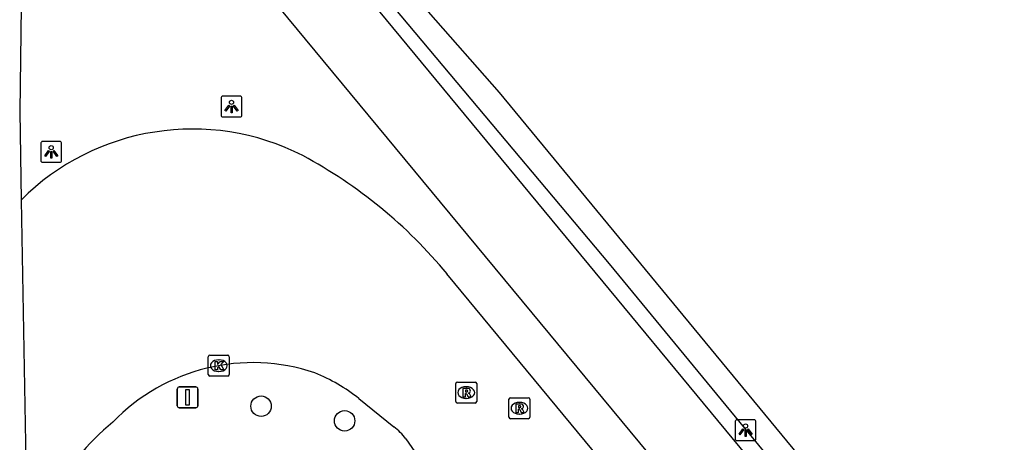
# Model space of a CAD drawing. Extents: x 155018 to 156648, y 383980 to 385733.
# Drawn here: x 156013.89 to 156061.45, y 385230.55 to 385250.75 of the extents above; entities that cross this region are included whole.
import ezdxf

# ---------------------------------------------------------------- set-up
doc = ezdxf.new("R2010")
doc.units = 0
for name, color, linetype in [('IMGEO_Berm_groen', 7, 'Continuous'), ('IMGEO_Boom', 7, 'Continuous'), ('IMGEO_Fietspad_gesloten', 7, 'Continuous'), ('IMGEO_Gemengd_bos', 7, 'Continuous'), ('IMGEO_Kolk', 7, 'Continuous'), ('IMGEO_Lichtpunt', 7, 'Continuous'), ('IMGEO_Rijbaan_lokaal_gesloten', 7, 'Continuous'), ('IMGEO_Rijbaan_regionaal_gesloten', 7, 'Continuous'), ('IMGEO_Rioolput', 7, 'Continuous'), ('IMGEO_Verkeersbordpaal', 7, 'Continuous')]:
    doc.layers.add(name, color=color, linetype=linetype)

msp = doc.modelspace()

# ---------------------------------------------------------------- linework, layer by layer
at = {"layer": 'IMGEO_Berm_groen'}
msp.add_lwpolyline([(156102.546, 385188.598), (156077.76, 385201.237), (156073.183, 385203.997), (156068.77, 385207.699), (156064.755, 385211.524), (156060.823, 385216.091), (156052.553, 385226.326), (156042.069, 385239.075), (156026.166, 385258.048)], dxfattribs=at)
at = {"layer": 'IMGEO_Boom'}
for centre in [(156025.415, 385232.264), (156029.409, 385231.565)]:
    msp.add_circle(centre, 0.489, dxfattribs=at)
at = {"layer": 'IMGEO_Fietspad_gesloten'}
for points in [[(156026.511, 385256.663), (156061.779, 385213.971), (156064.786, 385210.637)], [(156064.494, 385205.821), (156062.35, 385208.067), (156059.041, 385211.757), (156023.23, 385255.044), (156021.958, 385256.389)]]:
    msp.add_lwpolyline(points, dxfattribs=at)
at = {"layer": 'IMGEO_Gemengd_bos'}
msp.add_lwpolyline([(156026.166, 385258.048), (156030.003, 385255.014), (156036.796, 385247.271), (156051.061, 385229.962), (156063.426, 385215.728)], dxfattribs=at)
at = {"layer": 'IMGEO_Kolk'}
for p, q in [((156022.967, 385234.704), (156023.819, 385234.704)), ((156022.892, 385233.778), (156022.892, 385234.63)), ((156023.38, 385234.484), (156023.405, 385234.484)), ((156023.893, 385234.63), (156023.893, 385233.778)), ((156023.403, 385233.924), (156023.378, 385233.924)), ((156023.819, 385233.704), (156022.967, 385233.704))]:
    msp.add_line(p, q, dxfattribs=at)
for points in [[(156022.967, 385234.704), (156023.819, 385234.704)], [(156022.892, 385233.778), (156022.892, 385234.63)], [(156023.213, 385234.404), (156023.336, 385234.404), (156023.336, 385234.253), (156023.466, 385234.404), (156023.63, 385234.404), (156023.484, 385234.253), (156023.637, 385234.004), (156023.485, 385234.004), (156023.4, 385234.168), (156023.336, 385234.101), (156023.336, 385234.004), (156023.213, 385234.004), (156023.213, 385234.404)], [(156023.893, 385234.63), (156023.893, 385233.778)], [(156023.819, 385233.704), (156022.967, 385233.704)]]:
    msp.add_lwpolyline(points, dxfattribs=at)
for centre, start, end in [((156022.969, 385234.628), 91.552, 178.448), ((156022.969, 385234.628), 91.552, 178.448), ((156023.817, 385234.628), 1.552, 88.448), ((156023.817, 385234.628), 1.552, 88.448), ((156022.969, 385233.78), 181.552, 268.448), ((156022.969, 385233.78), 181.552, 268.448), ((156023.817, 385233.78), 271.552, 358.448), ((156023.817, 385233.78), 271.552, 358.448)]:
    msp.add_arc(centre, 0.0765, start, end, dxfattribs=at)
for centre, major_axis, ratio, start_param, end_param in [((156023.379, 385234.204), (-0.387, 0.002), 0.722429, 4.712389, 7.853982), ((156023.404, 385234.204), (-0.39, 0.002), 0.717154, 1.570796, 4.712389)]:
    msp.add_ellipse(centre, major_axis=major_axis, ratio=ratio, start_param=start_param, end_param=end_param, dxfattribs=at)
at = {"layer": 'IMGEO_Lichtpunt'}
for p, q in [((156024.405, 385247.101), (156023.597, 385247.101)), ((156024.405, 385247.101), (156023.597, 385247.101)), ((156023.503, 385247.006), (156023.503, 385246.199)), ((156023.503, 385247.006), (156023.503, 385246.199)), ((156024.499, 385246.199), (156024.499, 385247.006)), ((156024.499, 385246.199), (156024.499, 385247.006)), ((156023.597, 385246.105), (156024.405, 385246.105)), ((156023.597, 385246.105), (156024.405, 385246.105)), ((156014.886, 385244.836), (156014.886, 385244.029)), ((156014.886, 385244.836), (156014.886, 385244.029)), ((156015.788, 385244.931), (156014.98, 385244.931)), ((156015.788, 385244.931), (156014.98, 385244.931)), ((156015.882, 385244.029), (156015.882, 385244.836)), ((156015.882, 385244.029), (156015.882, 385244.836)), ((156014.98, 385243.935), (156015.788, 385243.935)), ((156014.98, 385243.935), (156015.788, 385243.935)), ((156048.072, 385231.519), (156048.072, 385230.712)), ((156048.072, 385231.519), (156048.072, 385230.712)), ((156048.974, 385231.614), (156048.166, 385231.614)), ((156048.974, 385231.614), (156048.166, 385231.614)), ((156049.068, 385230.712), (156049.068, 385231.519)), ((156049.068, 385230.712), (156049.068, 385231.519)), ((156048.166, 385230.618), (156048.974, 385230.618)), ((156048.166, 385230.618), (156048.974, 385230.618))]:
    msp.add_line(p, q, dxfattribs=at)
for points in [[(156023.877, 385246.67), (156023.916, 385246.642), (156023.728, 385246.38), (156023.69, 385246.407), (156023.877, 385246.67)], [(156023.979, 385246.622), (156024.026, 385246.622), (156024.026, 385246.3), (156023.979, 385246.3), (156023.979, 385246.622)], [(156024.089, 385246.642), (156024.127, 385246.669), (156024.314, 385246.407), (156024.275, 385246.379), (156024.089, 385246.642)], [(156015.26, 385244.5), (156015.299, 385244.472), (156015.111, 385244.21), (156015.073, 385244.237), (156015.26, 385244.5)], [(156015.362, 385244.452), (156015.409, 385244.452), (156015.409, 385244.13), (156015.362, 385244.13), (156015.362, 385244.452)], [(156015.472, 385244.472), (156015.51, 385244.499), (156015.697, 385244.237), (156015.658, 385244.209), (156015.472, 385244.472)], [(156048.446, 385231.183), (156048.485, 385231.155), (156048.297, 385230.893), (156048.259, 385230.92), (156048.446, 385231.183)], [(156048.548, 385231.135), (156048.595, 385231.135), (156048.595, 385230.813), (156048.548, 385230.813), (156048.548, 385231.135)], [(156048.658, 385231.155), (156048.696, 385231.182), (156048.883, 385230.92), (156048.844, 385230.892), (156048.658, 385231.155)]]:
    msp.add_lwpolyline(points, dxfattribs=at)
for centre in [(156024.002, 385246.804), (156015.385, 385244.634), (156048.571, 385231.317)]:
    msp.add_circle(centre, 0.0994, dxfattribs=at)
for centre, start, end in [((156023.597, 385247.006), 90, 180), ((156023.597, 385247.006), 90, 180), ((156024.405, 385247.006), 0, 90), ((156024.405, 385247.006), 0, 90), ((156023.597, 385246.199), 180, 270), ((156023.597, 385246.199), 180, 270), ((156024.405, 385246.199), 270, 0), ((156024.405, 385246.199), 270, 360), ((156014.98, 385244.836), 90, 180), ((156014.98, 385244.836), 90, 180), ((156015.788, 385244.836), 0, 90), ((156015.788, 385244.836), 0, 90), ((156014.98, 385244.029), 180, 270), ((156014.98, 385244.029), 180, 270), ((156015.788, 385244.029), 270, 0), ((156015.788, 385244.029), 270, 360), ((156048.166, 385231.519), 90, 180), ((156048.166, 385231.519), 90, 180), ((156048.974, 385231.519), 0, 90), ((156048.974, 385231.519), 0, 90), ((156048.166, 385230.712), 180, 270), ((156048.166, 385230.712), 180, 270), ((156048.974, 385230.712), 270, 0), ((156048.974, 385230.712), 270, 360)]:
    msp.add_arc(centre, 0.0946, start, end, dxfattribs=at)
at = {"layer": 'IMGEO_Rijbaan_lokaal_gesloten'}
for points in [[(156056.919, 385211.216), (156034.301, 385238.598)], [(156030.09, 385232.628), (156031.766, 385231.28)], [(156032.334, 385230.704), (156032.905, 385229.872)]]:
    msp.add_lwpolyline(points, dxfattribs=at)
for centre, radius, start, end in [((156022.135, 385233.947), 11.578, 62.8856, 135.0374), ((156016.418, 385223.832), 23.192, 39.5455, 61.7011), ((156025.014, 385225.074), 9.273, 71.2744, 136.1075), ((156024.866, 385226.106), 8.357, 51.3042, 68.037), ((156025.251, 385222.985), 10.974, 129.0869, 177.9749), ((156029.784, 385228.757), 3.208, 37.356, 51.8426)]:
    msp.add_arc(centre, radius, start, end, dxfattribs=at)
at = {"layer": 'IMGEO_Rijbaan_regionaal_gesloten'}
for points in [[(156014.052, 385260.201), (156013.888, 385246.368), (156013.943, 385242.128)], [(156013.943, 385242.128), (156014.284, 385223.373)]]:
    msp.add_lwpolyline(points, dxfattribs=at)
at = {"layer": 'IMGEO_Rioolput'}
for p, q in [((156034.722, 385232.491), (156034.722, 385233.343)), ((156034.797, 385233.417), (156035.649, 385233.417)), ((156035.723, 385233.343), (156035.723, 385232.491)), ((156035.21, 385233.197), (156035.235, 385233.197)), ((156035.649, 385232.417), (156034.797, 385232.417)), ((156035.233, 385232.637), (156035.208, 385232.637)), ((156037.261, 385231.741), (156037.261, 385232.593)), ((156037.336, 385232.667), (156038.188, 385232.667)), ((156037.749, 385232.447), (156037.774, 385232.447)), ((156038.262, 385232.593), (156038.262, 385231.741)), ((156037.772, 385231.887), (156037.747, 385231.887)), ((156038.188, 385231.667), (156037.336, 385231.667))]:
    msp.add_line(p, q, dxfattribs=at)
for points in [[(156034.722, 385232.491), (156034.722, 385233.343)], [(156034.797, 385233.417), (156035.649, 385233.417)], [(156035.723, 385233.343), (156035.723, 385232.491)], [(156035.311, 385233.115), (156035.059, 385233.117), (156035.059, 385232.717)], [(156035.059, 385232.717), (156035.183, 385232.717), (156035.183, 385232.879), (156035.194, 385232.879)], [(156035.237, 385233.036), (156035.183, 385233.036), (156035.183, 385232.955)], [(156035.183, 385232.955), (156035.235, 385232.955)], [(156035.241, 385232.85), (156035.312, 385232.717), (156035.452, 385232.717), (156035.387, 385232.843)], [(156035.649, 385232.417), (156034.797, 385232.417)], [(156037.261, 385231.741), (156037.261, 385232.593)], [(156037.336, 385232.667), (156038.188, 385232.667)], [(156037.85, 385232.365), (156037.598, 385232.367), (156037.598, 385231.967)], [(156038.262, 385232.593), (156038.262, 385231.741)], [(156037.598, 385231.967), (156037.722, 385231.967), (156037.722, 385232.129), (156037.733, 385232.129)], [(156037.776, 385232.286), (156037.722, 385232.286), (156037.722, 385232.205)], [(156037.722, 385232.205), (156037.774, 385232.205)], [(156037.78, 385232.1), (156037.851, 385231.967), (156037.991, 385231.967), (156037.926, 385232.093)], [(156038.188, 385231.667), (156037.336, 385231.667)]]:
    msp.add_lwpolyline(points, dxfattribs=at)
for centre, radius, start, end in [((156034.799, 385233.341), 0.0765, 91.552, 178.448), ((156034.799, 385233.341), 0.0765, 91.552, 178.448), ((156035.647, 385233.341), 0.0765, 1.552, 88.448), ((156035.647, 385233.341), 0.0765, 1.552, 88.448), ((156035.193, 385232.826), 0.0533, 26.0293, 88.6989), ((156035.219, 385233.144), 0.19, 274.7715, 282.9687), ((156035.243, 385232.94), 0.0964, 77.0061, 93.1865), ((156035.257, 385232.997), 0.0378, 276.6634, 79.6772), ((156035.31, 385233.005), 0.109, 350.3612, 89.416), ((156035.308, 385233.005), 0.112, 277.5842, 350.9817), ((156035.292, 385232.79), 0.108, 29.5134, 73.7905), ((156034.799, 385232.493), 0.0765, 181.552, 268.448), ((156034.799, 385232.493), 0.0765, 181.552, 268.448), ((156035.647, 385232.493), 0.0765, 271.552, 358.448), ((156035.647, 385232.493), 0.0765, 271.552, 358.448), ((156037.338, 385232.591), 0.0765, 91.552, 178.448), ((156037.338, 385232.591), 0.0765, 91.552, 178.448), ((156037.849, 385232.255), 0.109, 350.3612, 89.416), ((156038.186, 385232.591), 0.0765, 1.552, 88.448), ((156038.186, 385232.591), 0.0765, 1.552, 88.448), ((156037.732, 385232.076), 0.0533, 26.0293, 88.6989), ((156037.758, 385232.394), 0.19, 274.7715, 282.9687), ((156037.782, 385232.19), 0.0964, 77.0061, 93.1865), ((156037.796, 385232.247), 0.0378, 276.6634, 79.6772), ((156037.847, 385232.255), 0.112, 277.5842, 350.9817), ((156037.831, 385232.04), 0.108, 29.5134, 73.7905), ((156037.338, 385231.743), 0.0765, 181.552, 268.448), ((156037.338, 385231.743), 0.0765, 181.552, 268.448), ((156038.186, 385231.743), 0.0765, 271.552, 358.448), ((156038.186, 385231.743), 0.0765, 271.552, 358.448)]:
    msp.add_arc(centre, radius, start, end, dxfattribs=at)
for centre, major_axis, ratio, start_param, end_param in [((156035.209, 385232.917), (-0.387, 0.002), 0.722429, 4.712389, 7.853982), ((156035.234, 385232.917), (-0.39, 0.002), 0.717154, 1.570796, 4.712389), ((156037.748, 385232.167), (-0.387, 0.002), 0.722429, 4.712389, 7.853982), ((156037.773, 385232.167), (-0.39, 0.002), 0.717154, 1.570796, 4.712389)]:
    msp.add_ellipse(centre, major_axis=major_axis, ratio=ratio, start_param=start_param, end_param=end_param, dxfattribs=at)
at = {"layer": 'IMGEO_Verkeersbordpaal'}
for p, q in [((156021.406, 385232.287), (156021.406, 385233.087)), ((156021.406, 385233.087), (156021.406, 385232.287)), ((156021.506, 385233.187), (156022.296, 385233.187)), ((156022.296, 385233.187), (156021.506, 385233.187)), ((156022.396, 385233.087), (156022.396, 385232.287)), ((156022.396, 385232.287), (156022.396, 385233.087)), ((156022.296, 385232.187), (156021.506, 385232.187)), ((156021.506, 385232.187), (156022.296, 385232.187))]:
    msp.add_line(p, q, dxfattribs=at)
msp.add_lwpolyline([(156021.826, 385233.062), (156021.976, 385233.062), (156021.976, 385232.312), (156021.826, 385232.312), (156021.826, 385233.062)], dxfattribs=at)
for centre, start, end in [((156021.506, 385233.087), 90, 180), ((156021.506, 385233.087), 90, 180), ((156022.296, 385233.087), 0, 90), ((156022.296, 385233.087), 360, 90), ((156021.506, 385232.287), 180, 270), ((156021.506, 385232.287), 180, 270), ((156022.296, 385232.287), 270, 0), ((156022.296, 385232.287), 270, 0)]:
    msp.add_arc(centre, 0.1, start, end, dxfattribs=at)

doc.saveas('drawing.dxf')
